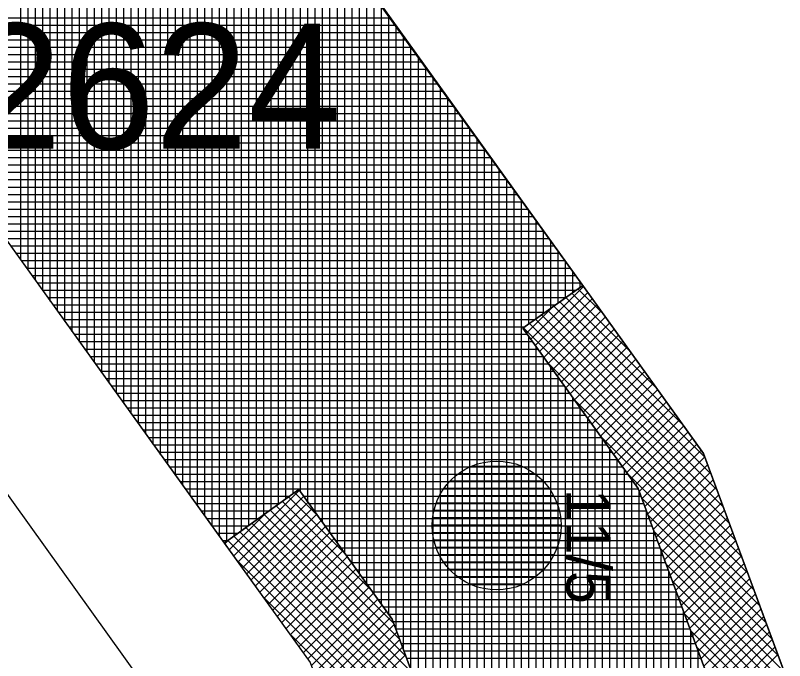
# Model space of a CAD drawing. Extents: x -565346 to -564154, y -1097386 to -1095620.
# Drawn here: x -564209.68 to -564188.78, y -1096233.37 to -1096215.85 of the extents above; entities that cross this region are included whole.
import ezdxf

# ---------------------------------------------------------------- set-up
doc = ezdxf.new("R2010")
doc.units = 0
for name, color, linetype in [('Vrstva 1', 7, 'Continuous'), ('Vrstva 13', 7, 'Continuous'), ('Vrstva 18', 7, 'Continuous'), ('Vrstva 40', 7, 'Continuous'), ('Vrstva 41', 7, 'Continuous'), ('Vrstva 42', 7, 'Continuous'), ('Vrstva 43', 7, 'Continuous'), ('Vrstva 44', 7, 'Continuous')]:
    doc.layers.add(name, color=color, linetype=linetype)

msp = doc.modelspace()

# ---------------------------------------------------------------- linework, layer by layer
at = {"layer": 'Vrstva 1'}
for p, q in [((-564217.72, -1096211.1), (-564201.67, -1096233.43)), ((-564205.24, -1096235.33), (-564220.93, -1096213.5))]:
    msp.add_line(p, q, dxfattribs=at)
at = {"layer": 'Vrstva 13'}
for p, q in [((-564208.11, -1096203.92), (-564190.98, -1096227.75)), ((-564190.98, -1096227.75), (-564177.55, -1096264.11))]:
    msp.add_line(p, q, dxfattribs=at)
at = {"layer": 'Vrstva 41'}
for points in [[(-564215.226, -1096425.104), (-564213.26, -1096425.74), (-564190.01, -1096357.19), (-564171.03, -1096302.15), (-564177.55, -1096264.11), (-564190.98, -1096227.75), (-564194.264, -1096223.181), (-564195.888, -1096224.348), (-564192.762, -1096228.697), (-564179.49, -1096264.63), (-564173.087, -1096301.985)], [(-564225.11, -1096421.68), (-564222.748, -1096422.498), (-564180.797, -1096301.38), (-564186.765, -1096266.582), (-564199.442, -1096232.246), (-564201.974, -1096228.723), (-564204.005, -1096230.182), (-564201.67, -1096233.43), (-564189.19, -1096267.23), (-564183.37, -1096301.17)]]:
    msp.add_lwpolyline(points, close=True, dxfattribs=at)
at = {"layer": 'Vrstva 42'}
for p, q in [((-564194.24, -1096223.215), (-564195.673, -1096224.647)), ((-564194.122, -1096223.379), (-564195.555, -1096224.812)), ((-564194.559, -1096223.392), (-564192.972, -1096224.979)), ((-564194.394, -1096223.274), (-564193.695, -1096223.973)), ((-564194.004, -1096223.544), (-564195.436, -1096224.977)), ((-564194.888, -1096223.629), (-564191.525, -1096226.991)), ((-564194.723, -1096223.511), (-564192.248, -1096225.985)), ((-564195.064, -1096223.756), (-564195.791, -1096224.483)), ((-564193.885, -1096223.708), (-564195.318, -1096225.141)), ((-564195.052, -1096223.747), (-564190.939, -1096227.86)), ((-564195.381, -1096223.984), (-564190.608, -1096228.757)), ((-564195.217, -1096223.866), (-564190.774, -1096228.309)), ((-564193.767, -1096223.873), (-564195.2, -1096225.306)), ((-564193.649, -1096224.038), (-564195.081, -1096225.47)), ((-564195.711, -1096224.22), (-564190.277, -1096229.654)), ((-564195.546, -1096224.102), (-564190.442, -1096229.206)), ((-564193.53, -1096224.202), (-564194.963, -1096225.635)), ((-564195.875, -1096224.339), (-564190.111, -1096230.103)), ((-564193.412, -1096224.367), (-564194.845, -1096225.799)), ((-564193.294, -1096224.531), (-564194.727, -1096225.964)), ((-564193.176, -1096224.696), (-564194.608, -1096226.128)), ((-564193.057, -1096224.86), (-564194.49, -1096226.293)), ((-564192.939, -1096225.025), (-564194.372, -1096226.458)), ((-564195.222, -1096225.275), (-564189.945, -1096230.551)), ((-564192.821, -1096225.189), (-564194.253, -1096226.622)), ((-564192.702, -1096225.354), (-564194.135, -1096226.787)), ((-564192.584, -1096225.518), (-564194.017, -1096226.951)), ((-564192.466, -1096225.683), (-564193.899, -1096227.116)), ((-564192.348, -1096225.848), (-564193.78, -1096227.28)), ((-564192.229, -1096226.012), (-564193.662, -1096227.445)), ((-564194.499, -1096226.281), (-564189.78, -1096231)), ((-564192.111, -1096226.177), (-564193.544, -1096227.609)), ((-564191.993, -1096226.341), (-564193.425, -1096227.774)), ((-564191.874, -1096226.506), (-564193.307, -1096227.939)), ((-564191.756, -1096226.67), (-564193.189, -1096228.103)), ((-564191.638, -1096226.835), (-564193.071, -1096228.268)), ((-564191.52, -1096226.999), (-564192.952, -1096228.432)), ((-564191.401, -1096227.164), (-564192.834, -1096228.597)), ((-564193.776, -1096227.286), (-564189.614, -1096231.448)), ((-564191.283, -1096227.329), (-564192.732, -1096228.778)), ((-564191.165, -1096227.493), (-564192.656, -1096228.984)), ((-564191.046, -1096227.658), (-564192.58, -1096229.191)), ((-564190.947, -1096227.841), (-564192.503, -1096229.397)), ((-564190.87, -1096228.047), (-564192.427, -1096229.604)), ((-564193.053, -1096228.292), (-564189.448, -1096231.897)), ((-564190.794, -1096228.254), (-564192.351, -1096229.811)), ((-564190.718, -1096228.46), (-564192.274, -1096230.017)), ((-564201.96, -1096228.742), (-564203.752, -1096230.534)), ((-564202.096, -1096228.811), (-564201.436, -1096229.471)), ((-564190.641, -1096228.667), (-564192.198, -1096230.224)), ((-564201.842, -1096228.907), (-564203.634, -1096230.698)), ((-564201.724, -1096229.071), (-564203.515, -1096230.863)), ((-564202.426, -1096229.047), (-564199.991, -1096231.482)), ((-564202.261, -1096228.929), (-564200.714, -1096230.476)), ((-564192.663, -1096228.965), (-564189.283, -1096232.345)), ((-564190.565, -1096228.873), (-564192.122, -1096230.43)), ((-564201.606, -1096229.236), (-564203.397, -1096231.027)), ((-564202.755, -1096229.284), (-564199.237, -1096232.802)), ((-564202.59, -1096229.166), (-564199.402, -1096232.354)), ((-564190.489, -1096229.08), (-564192.046, -1096230.637)), ((-564202.863, -1096229.361), (-564203.87, -1096230.369)), ((-564201.487, -1096229.4), (-564203.279, -1096231.192)), ((-564202.919, -1096229.402), (-564199.071, -1096233.25)), ((-564192.497, -1096229.413), (-564189.117, -1096232.794)), ((-564190.412, -1096229.287), (-564191.969, -1096230.843)), ((-564190.336, -1096229.493), (-564191.893, -1096231.05)), ((-564203.249, -1096229.639), (-564198.74, -1096234.147)), ((-564201.369, -1096229.565), (-564203.16, -1096231.356)), ((-564203.084, -1096229.52), (-564198.906, -1096233.699)), ((-564190.26, -1096229.7), (-564191.817, -1096231.256)), ((-564203.578, -1096229.875), (-564198.409, -1096235.044)), ((-564203.413, -1096229.757), (-564198.575, -1096234.596)), ((-564201.251, -1096229.729), (-564203.042, -1096231.521)), ((-564201.132, -1096229.894), (-564202.924, -1096231.685)), ((-564192.332, -1096229.862), (-564188.951, -1096233.242)), ((-564190.184, -1096229.906), (-564191.74, -1096231.463)), ((-564203.867, -1096230.083), (-564203.988, -1096230.204)), ((-564203.907, -1096230.112), (-564198.078, -1096235.941)), ((-564203.742, -1096229.994), (-564198.243, -1096235.492)), ((-564201.014, -1096230.059), (-564202.806, -1096231.85)), ((-564190.107, -1096230.113), (-564191.664, -1096231.67)), ((-564200.896, -1096230.223), (-564202.687, -1096232.015)), ((-564192.166, -1096230.31), (-564188.786, -1096233.691)), ((-564190.031, -1096230.319), (-564191.588, -1096231.876)), ((-564200.778, -1096230.388), (-564202.569, -1096232.179)), ((-564189.955, -1096230.526), (-564191.511, -1096232.083)), ((-564203.711, -1096230.591), (-564197.912, -1096236.389)), ((-564200.659, -1096230.552), (-564202.451, -1096232.344)), ((-564200.541, -1096230.717), (-564202.332, -1096232.508)), ((-564189.878, -1096230.732), (-564191.435, -1096232.289)), ((-564200.423, -1096230.881), (-564202.214, -1096232.673)), ((-564192, -1096230.759), (-564188.62, -1096234.139)), ((-564189.802, -1096230.939), (-564191.359, -1096232.496)), ((-564200.304, -1096231.046), (-564202.096, -1096232.837)), ((-564189.726, -1096231.145), (-564191.283, -1096232.702)), ((-564200.186, -1096231.211), (-564201.978, -1096233.002)), ((-564191.835, -1096231.207), (-564188.454, -1096234.588)), ((-564189.65, -1096231.352), (-564191.206, -1096232.909)), ((-564200.068, -1096231.375), (-564201.859, -1096233.167)), ((-564199.95, -1096231.54), (-564201.741, -1096233.331)), ((-564189.573, -1096231.559), (-564191.13, -1096233.115)), ((-564202.988, -1096231.596), (-564197.747, -1096236.838)), ((-564199.831, -1096231.704), (-564201.64, -1096233.512)), ((-564191.669, -1096231.656), (-564188.289, -1096235.036)), ((-564189.497, -1096231.765), (-564191.054, -1096233.322)), ((-564199.713, -1096231.869), (-564201.563, -1096233.719)), ((-564189.421, -1096231.972), (-564190.977, -1096233.529)), ((-564199.595, -1096232.033), (-564201.487, -1096233.926)), ((-564199.477, -1096232.198), (-564201.411, -1096234.132)), ((-564191.503, -1096232.104), (-564188.123, -1096235.485)), ((-564189.344, -1096232.178), (-564190.901, -1096233.735)), ((-564199.388, -1096232.392), (-564201.334, -1096234.339)), ((-564189.268, -1096232.385), (-564190.825, -1096233.942)), ((-564202.265, -1096232.602), (-564197.581, -1096237.286)), ((-564199.312, -1096232.599), (-564201.258, -1096234.545)), ((-564191.338, -1096232.553), (-564187.957, -1096235.933)), ((-564189.192, -1096232.591), (-564190.749, -1096234.148)), ((-564199.235, -1096232.805), (-564201.182, -1096234.752)), ((-564189.115, -1096232.798), (-564190.672, -1096234.355)), ((-564199.159, -1096233.012), (-564201.106, -1096234.958)), ((-564191.172, -1096233.001), (-564187.792, -1096236.382)), ((-564189.039, -1096233.004), (-564190.596, -1096234.561)), ((-564199.083, -1096233.219), (-564201.029, -1096235.165)), ((-564188.963, -1096233.211), (-564190.52, -1096234.768))]:
    msp.add_line(p, q, dxfattribs=at)
at = {"layer": 'Vrstva 43'}
for p, q in [((-564209.53, -1096222.495), (-564209.53, -1096205.353)), ((-564209.33, -1096222.773), (-564209.33, -1096205.611)), ((-564209.13, -1096223.051), (-564209.13, -1096205.868)), ((-564208.93, -1096223.329), (-564208.93, -1096206.126)), ((-564208.73, -1096223.608), (-564208.73, -1096206.383)), ((-564208.53, -1096223.886), (-564208.53, -1096206.641)), ((-564208.33, -1096224.164), (-564208.33, -1096206.898)), ((-564206.33, -1096226.947), (-564206.33, -1096207.129)), ((-564206.13, -1096227.225), (-564206.13, -1096206.968)), ((-564205.93, -1096227.503), (-564205.93, -1096207.005)), ((-564208.13, -1096224.442), (-564208.13, -1096207.156)), ((-564206.53, -1096226.668), (-564206.53, -1096207.289)), ((-564205.73, -1096227.781), (-564205.73, -1096207.282)), ((-564207.93, -1096224.721), (-564207.93, -1096207.413)), ((-564206.73, -1096226.39), (-564206.73, -1096207.45)), ((-564207.73, -1096224.999), (-564207.73, -1096207.671)), ((-564206.93, -1096226.112), (-564206.93, -1096207.61)), ((-564205.53, -1096228.06), (-564205.53, -1096207.559)), ((-564207.53, -1096225.277), (-564207.53, -1096207.929)), ((-564207.33, -1096225.555), (-564207.33, -1096207.931)), ((-564207.13, -1096225.834), (-564207.13, -1096207.771)), ((-564205.33, -1096228.338), (-564205.33, -1096207.837)), ((-564205.13, -1096228.616), (-564205.13, -1096208.114)), ((-564204.93, -1096228.894), (-564204.93, -1096208.391)), ((-564204.73, -1096229.173), (-564204.73, -1096208.669)), ((-564204.53, -1096229.451), (-564204.53, -1096208.946)), ((-564204.33, -1096229.729), (-564204.33, -1096209.223)), ((-564204.13, -1096230.007), (-564204.13, -1096209.501)), ((-564203.93, -1096230.128), (-564203.93, -1096209.778)), ((-564203.73, -1096229.985), (-564203.73, -1096210.055)), ((-564203.53, -1096229.841), (-564203.53, -1096210.333)), ((-564203.33, -1096229.697), (-564203.33, -1096210.61)), ((-564203.13, -1096229.554), (-564203.13, -1096210.887)), ((-564202.93, -1096229.41), (-564202.93, -1096211.165)), ((-564202.73, -1096229.266), (-564202.73, -1096211.442)), ((-564202.53, -1096229.122), (-564202.53, -1096211.719)), ((-564202.33, -1096228.979), (-564202.33, -1096211.997)), ((-564202.13, -1096228.835), (-564202.13, -1096212.274)), ((-564201.93, -1096228.784), (-564201.93, -1096212.551)), ((-564201.73, -1096229.062), (-564201.73, -1096212.829)), ((-564201.53, -1096229.341), (-564201.53, -1096213.106)), ((-564201.33, -1096229.619), (-564201.33, -1096213.383)), ((-564201.13, -1096229.897), (-564201.13, -1096213.661)), ((-564200.93, -1096230.176), (-564200.93, -1096213.938)), ((-564200.73, -1096230.454), (-564200.73, -1096214.215)), ((-564200.53, -1096230.732), (-564200.53, -1096214.493)), ((-564200.33, -1096231.01), (-564200.33, -1096214.77)), ((-564200.13, -1096231.289), (-564200.13, -1096215.047)), ((-564199.93, -1096231.567), (-564199.93, -1096215.325)), ((-564199.73, -1096231.845), (-564199.73, -1096215.602)), ((-564214.263, -1096215.91), (-564199.508, -1096215.91)), ((-564199.53, -1096232.124), (-564199.53, -1096215.879)), ((-564214.119, -1096216.11), (-564199.364, -1096216.11)), ((-564213.975, -1096216.31), (-564199.219, -1096216.31)), ((-564199.33, -1096232.549), (-564199.33, -1096216.157)), ((-564213.831, -1096216.51), (-564199.075, -1096216.51)), ((-564199.13, -1096233.091), (-564199.13, -1096216.434)), ((-564213.688, -1096216.71), (-564198.931, -1096216.71)), ((-564198.93, -1096233.633), (-564198.93, -1096216.711)), ((-564213.544, -1096216.91), (-564198.787, -1096216.91)), ((-564213.4, -1096217.11), (-564198.643, -1096217.11)), ((-564198.73, -1096234.174), (-564198.73, -1096216.989)), ((-564213.256, -1096217.31), (-564198.498, -1096217.31)), ((-564198.53, -1096234.716), (-564198.53, -1096217.266)), ((-564213.113, -1096217.51), (-564198.354, -1096217.51)), ((-564198.33, -1096235.258), (-564198.33, -1096217.543)), ((-564212.969, -1096217.71), (-564198.21, -1096217.71)), ((-564212.825, -1096217.91), (-564198.066, -1096217.91)), ((-564198.13, -1096235.8), (-564198.13, -1096217.821)), ((-564212.681, -1096218.11), (-564197.921, -1096218.11)), ((-564197.93, -1096236.341), (-564197.93, -1096218.098)), ((-564212.538, -1096218.31), (-564197.777, -1096218.31)), ((-564197.73, -1096236.883), (-564197.73, -1096218.375)), ((-564212.394, -1096218.51), (-564197.633, -1096218.51)), ((-564212.25, -1096218.71), (-564197.489, -1096218.71)), ((-564197.53, -1096237.425), (-564197.53, -1096218.653)), ((-564212.106, -1096218.91), (-564197.344, -1096218.91)), ((-564197.33, -1096237.966), (-564197.33, -1096218.93)), ((-564211.963, -1096219.11), (-564197.2, -1096219.11)), ((-564197.13, -1096238.508), (-564197.13, -1096219.207)), ((-564211.819, -1096219.31), (-564197.056, -1096219.31)), ((-564211.675, -1096219.51), (-564196.912, -1096219.51)), ((-564196.93, -1096239.05), (-564196.93, -1096219.485)), ((-564211.531, -1096219.71), (-564196.768, -1096219.71)), ((-564196.73, -1096239.592), (-564196.73, -1096219.762)), ((-564211.388, -1096219.91), (-564196.623, -1096219.91)), ((-564196.53, -1096240.133), (-564196.53, -1096220.039)), ((-564211.244, -1096220.11), (-564196.479, -1096220.11)), ((-564211.1, -1096220.31), (-564196.335, -1096220.31)), ((-564196.33, -1096240.675), (-564196.33, -1096220.317)), ((-564210.956, -1096220.51), (-564196.191, -1096220.51)), ((-564210.813, -1096220.71), (-564196.046, -1096220.71)), ((-564196.13, -1096241.217), (-564196.13, -1096220.594)), ((-564210.669, -1096220.91), (-564195.902, -1096220.91)), ((-564195.93, -1096241.758), (-564195.93, -1096220.871)), ((-564210.525, -1096221.11), (-564195.758, -1096221.11)), ((-564210.381, -1096221.31), (-564195.614, -1096221.31)), ((-564195.73, -1096224.234), (-564195.73, -1096221.149)), ((-564210.238, -1096221.51), (-564195.469, -1096221.51)), ((-564195.53, -1096224.091), (-564195.53, -1096221.426)), ((-564210.094, -1096221.71), (-564195.325, -1096221.71)), ((-564195.33, -1096223.947), (-564195.33, -1096221.703)), ((-564209.95, -1096221.91), (-564195.181, -1096221.91)), ((-564209.806, -1096222.11), (-564195.037, -1096222.11)), ((-564195.13, -1096223.803), (-564195.13, -1096221.981)), ((-564209.663, -1096222.31), (-564194.893, -1096222.31)), ((-564194.93, -1096223.659), (-564194.93, -1096222.258)), ((-564209.519, -1096222.51), (-564194.748, -1096222.51)), ((-564194.73, -1096223.516), (-564194.73, -1096222.535)), ((-564209.375, -1096222.71), (-564194.604, -1096222.71)), ((-564209.231, -1096222.91), (-564194.46, -1096222.91)), ((-564194.53, -1096223.372), (-564194.53, -1096222.813)), ((-564209.088, -1096223.11), (-564194.316, -1096223.11)), ((-564194.33, -1096223.228), (-564194.33, -1096223.09)), ((-564208.944, -1096223.31), (-564194.444, -1096223.31)), ((-564208.8, -1096223.51), (-564194.722, -1096223.51)), ((-564208.656, -1096223.71), (-564195, -1096223.71)), ((-564208.513, -1096223.91), (-564195.279, -1096223.91)), ((-564208.369, -1096224.11), (-564195.557, -1096224.11)), ((-564208.225, -1096224.31), (-564195.835, -1096224.31)), ((-564208.081, -1096224.51), (-564195.772, -1096224.51)), ((-564195.73, -1096242.3), (-564195.73, -1096224.568)), ((-564207.938, -1096224.71), (-564195.628, -1096224.71)), ((-564195.53, -1096242.842), (-564195.53, -1096224.846)), ((-564207.794, -1096224.91), (-564195.484, -1096224.91)), ((-564207.65, -1096225.11), (-564195.34, -1096225.11)), ((-564207.506, -1096225.31), (-564195.197, -1096225.31)), ((-564195.33, -1096243.383), (-564195.33, -1096225.124)), ((-564207.363, -1096225.51), (-564195.053, -1096225.51)), ((-564195.13, -1096243.925), (-564195.13, -1096225.403)), ((-564207.219, -1096225.71), (-564194.909, -1096225.71)), ((-564194.93, -1096244.467), (-564194.93, -1096225.681)), ((-564207.075, -1096225.91), (-564194.765, -1096225.91)), ((-564206.931, -1096226.11), (-564194.621, -1096226.11)), ((-564194.73, -1096245.009), (-564194.73, -1096225.959)), ((-564206.788, -1096226.31), (-564194.478, -1096226.31)), ((-564194.53, -1096245.55), (-564194.53, -1096226.237)), ((-564206.644, -1096226.51), (-564194.334, -1096226.51)), ((-564194.33, -1096246.092), (-564194.33, -1096226.516)), ((-564206.5, -1096226.71), (-564194.19, -1096226.71)), ((-564206.356, -1096226.91), (-564194.046, -1096226.91)), ((-564194.13, -1096246.634), (-564194.13, -1096226.794)), ((-564206.213, -1096227.11), (-564193.903, -1096227.11)), ((-564193.93, -1096247.175), (-564193.93, -1096227.072)), ((-564206.069, -1096227.31), (-564193.759, -1096227.31)), ((-564193.73, -1096247.717), (-564193.73, -1096227.35)), ((-564205.925, -1096227.51), (-564193.615, -1096227.51)), ((-564205.781, -1096227.71), (-564193.471, -1096227.71)), ((-564193.53, -1096248.259), (-564193.53, -1096227.629)), ((-564205.638, -1096227.91), (-564193.328, -1096227.91)), ((-564193.33, -1096248.801), (-564193.33, -1096227.907)), ((-564205.494, -1096228.11), (-564193.184, -1096228.11)), ((-564193.13, -1096249.342), (-564193.13, -1096228.185)), ((-564205.35, -1096228.31), (-564193.04, -1096228.31)), ((-564205.206, -1096228.51), (-564192.896, -1096228.51)), ((-564192.93, -1096249.884), (-564192.93, -1096228.463)), ((-564205.063, -1096228.71), (-564192.757, -1096228.71)), ((-564192.73, -1096250.426), (-564192.73, -1096228.784)), ((-564204.919, -1096228.91), (-564202.234, -1096228.91)), ((-564201.84, -1096228.91), (-564192.683, -1096228.91)), ((-564204.775, -1096229.11), (-564202.513, -1096229.11)), ((-564201.696, -1096229.11), (-564192.609, -1096229.11)), ((-564204.631, -1096229.31), (-564202.791, -1096229.31)), ((-564201.552, -1096229.31), (-564192.536, -1096229.31)), ((-564192.53, -1096250.967), (-564192.53, -1096229.325)), ((-564204.488, -1096229.51), (-564203.069, -1096229.51)), ((-564201.408, -1096229.51), (-564192.462, -1096229.51)), ((-564204.344, -1096229.71), (-564203.348, -1096229.71)), ((-564204.2, -1096229.91), (-564203.626, -1096229.91)), ((-564201.265, -1096229.71), (-564192.388, -1096229.71)), ((-564201.121, -1096229.91), (-564192.314, -1096229.91)), ((-564192.33, -1096251.509), (-564192.33, -1096229.867)), ((-564204.056, -1096230.11), (-564203.904, -1096230.11)), ((-564200.977, -1096230.11), (-564192.24, -1096230.11)), ((-564200.833, -1096230.31), (-564192.166, -1096230.31)), ((-564200.69, -1096230.51), (-564192.092, -1096230.51)), ((-564192.13, -1096252.051), (-564192.13, -1096230.408)), ((-564200.546, -1096230.71), (-564192.018, -1096230.71)), ((-564200.402, -1096230.91), (-564191.945, -1096230.91)), ((-564191.93, -1096252.592), (-564191.93, -1096230.95)), ((-564200.258, -1096231.11), (-564191.871, -1096231.11)), ((-564200.115, -1096231.31), (-564191.797, -1096231.31)), ((-564199.971, -1096231.51), (-564191.723, -1096231.51)), ((-564191.73, -1096253.134), (-564191.73, -1096231.491)), ((-564199.827, -1096231.71), (-564191.649, -1096231.71)), ((-564199.683, -1096231.91), (-564191.575, -1096231.91)), ((-564199.54, -1096232.11), (-564191.501, -1096232.11)), ((-564191.53, -1096253.676), (-564191.53, -1096232.033)), ((-564199.418, -1096232.31), (-564191.428, -1096232.31)), ((-564199.345, -1096232.51), (-564191.354, -1096232.51)), ((-564191.33, -1096254.218), (-564191.33, -1096232.574)), ((-564199.271, -1096232.71), (-564191.28, -1096232.71)), ((-564199.197, -1096232.91), (-564191.206, -1096232.91)), ((-564199.123, -1096233.11), (-564191.132, -1096233.11)), ((-564191.13, -1096254.759), (-564191.13, -1096233.116)), ((-564199.049, -1096233.31), (-564191.058, -1096233.31))]:
    msp.add_line(p, q, dxfattribs=at)
for points in [[(-564173.087, -1096301.985), (-564179.49, -1096264.63), (-564192.762, -1096228.697), (-564195.888, -1096224.348), (-564194.264, -1096223.181), (-564206.02, -1096206.88), (-564207.452, -1096208.029), (-564240.773, -1096165.119), (-564277.924, -1096113.563), (-564312.296, -1096047.478), (-564317.708, -1096006.365)], [(-564324.705, -1096006.855), (-564319.072, -1096049.639), (-564283.916, -1096117.222), (-564246.344, -1096169.361), (-564213.14, -1096212.119), (-564215.677, -1096213.942), (-564204.005, -1096230.182), (-564201.974, -1096228.723), (-564199.442, -1096232.246), (-564186.765, -1096266.582), (-564180.797, -1096301.38)]]:
    msp.add_lwpolyline(points, dxfattribs=at)
at = {"layer": 'Vrstva 44'}
for p, q in [((-564196.93, -1096231.422), (-564196.93, -1096227.985)), ((-564196.73, -1096231.447), (-564196.73, -1096227.959)), ((-564196.53, -1096231.451), (-564196.53, -1096227.957)), ((-564196.33, -1096231.432), (-564196.33, -1096227.978)), ((-564196.13, -1096231.387), (-564196.13, -1096228.021)), ((-564197.53, -1096231.188), (-564197.53, -1096228.219)), ((-564197.33, -1096231.294), (-564197.33, -1096228.114)), ((-564197.276, -1096228.09), (-564195.928, -1096228.09)), ((-564197.13, -1096231.372), (-564197.13, -1096228.037)), ((-564195.93, -1096231.317), (-564195.93, -1096228.089)), ((-564195.73, -1096231.218), (-564195.73, -1096228.19)), ((-564197.73, -1096231.042), (-564197.73, -1096228.367)), ((-564197.633, -1096228.29), (-564195.576, -1096228.29)), ((-564195.53, -1096231.084), (-564195.53, -1096228.324)), ((-564197.93, -1096230.846), (-564197.93, -1096228.563)), ((-564197.862, -1096228.49), (-564195.346, -1096228.49)), ((-564195.33, -1096230.902), (-564195.33, -1096228.507)), ((-564198.13, -1096230.56), (-564198.13, -1096228.85)), ((-564198.03, -1096228.69), (-564195.179, -1096228.69)), ((-564195.13, -1096230.644), (-564195.13, -1096228.764)), ((-564198.151, -1096228.89), (-564195.057, -1096228.89)), ((-564198.242, -1096229.09), (-564194.968, -1096229.09)), ((-564194.93, -1096230.207), (-564194.93, -1096229.199)), ((-564198.339, -1096229.49), (-564194.867, -1096229.49)), ((-564198.33, -1096229.985), (-564198.33, -1096229.42)), ((-564198.304, -1096229.29), (-564194.905, -1096229.29)), ((-564198.352, -1096229.69), (-564194.855, -1096229.69)), ((-564198.343, -1096229.89), (-564194.866, -1096229.89)), ((-564198.31, -1096230.09), (-564194.899, -1096230.09)), ((-564198.252, -1096230.29), (-564194.956, -1096230.29)), ((-564198.166, -1096230.49), (-564195.042, -1096230.49)), ((-564198.049, -1096230.69), (-564195.161, -1096230.69)), ((-564197.888, -1096230.89), (-564195.318, -1096230.89)), ((-564197.671, -1096231.09), (-564195.537, -1096231.09)), ((-564197.339, -1096231.29), (-564195.867, -1096231.29))]:
    msp.add_line(p, q, dxfattribs=at)
msp.add_circle((-564196.604, -1096229.704), 1.75, dxfattribs=at)

# ---------------------------------------------------------------- texts
at = {"layer": 'Vrstva 18'}
msp.add_text('2624', height=3.4, dxfattribs=at).set_placement((-564210.942, -1096219.47))
at = {"layer": 'Vrstva 40'}
msp.add_text('11/5', height=1.2, rotation=270, dxfattribs=at).set_placement((-564194.71, -1096228.71))

doc.saveas('drawing.dxf')
